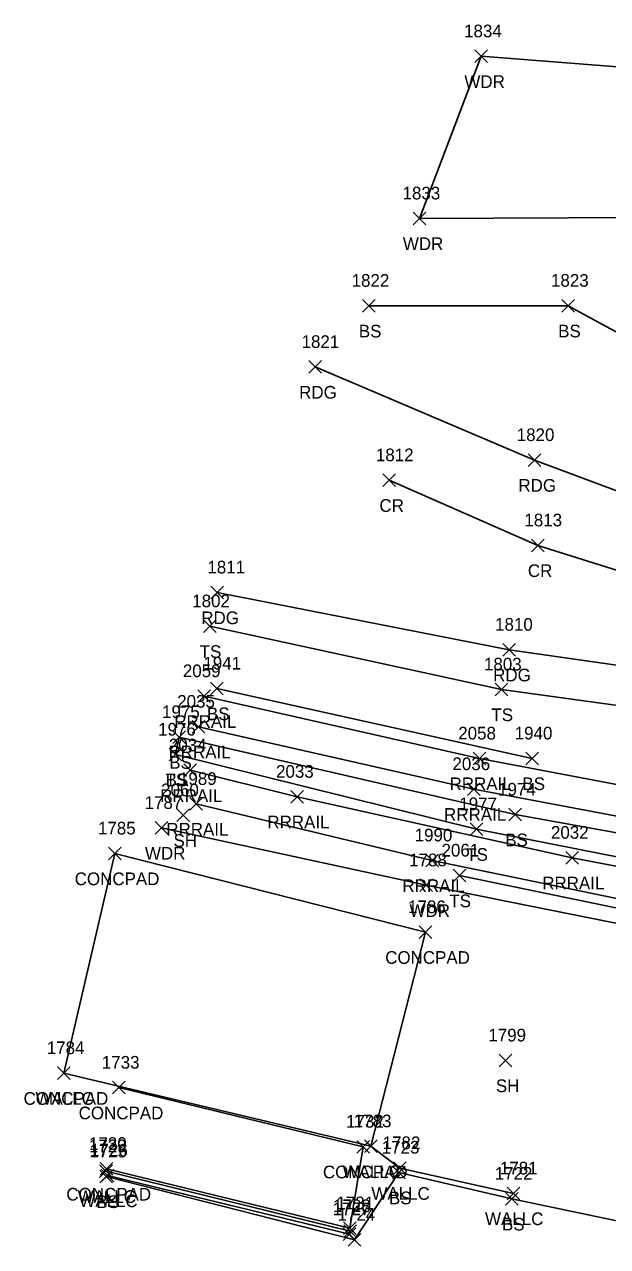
# Model space of a CAD drawing. Extents: x 1609623 to 1616187, y 756677 to 762826.
# Drawn here: x 1609785.1 to 1609877.2, y 761791.7 to 761984.7 of the extents above; entities that cross this region are included whole.
import ezdxf

# ---------------------------------------------------------------- set-up
doc = ezdxf.new("R2010")
doc.units = 0
for name, color, linetype in [('L_A', 7, 'Continuous'), ('L_I', 7, 'Continuous'), ('L_TIC', 7, 'Continuous'), ('LAWA', 7, 'Continuous'), ('LELB', 7, 'Continuous'), ('LS', 7, 'Continuous'), ('LW', 7, 'Continuous'), ('P_A', 7, 'Continuous'), ('P_I', 7, 'Continuous'), ('P_TIC', 7, 'Continuous'), ('PEU', 7, 'Continuous'), ('PRC', 7, 'Continuous'), ('R_A', 7, 'Continuous'), ('R_I', 7, 'Continuous'), ('R_TIC', 7, 'Continuous'), ('RR', 7, 'Continuous')]:
    doc.layers.add(name, color=color, linetype=linetype)

msp = doc.modelspace()

# ---------------------------------------------------------------- linework, layer by layer
at = {"layer": 'L_TIC'}
for points in [[(1609856.22, 761978.64), (1609858.22, 761980.64)], [(1609858.22, 761978.64), (1609856.22, 761980.64)], [(1609846.51, 761953.04), (1609848.51, 761955.04)], [(1609848.51, 761953.04), (1609846.51, 761955.04)], [(1609838.48, 761939.25), (1609840.48, 761941.25)], [(1609840.48, 761939.25), (1609838.48, 761941.25)], [(1609869.94, 761939.26), (1609871.94, 761941.26)], [(1609871.94, 761939.26), (1609869.94, 761941.26)], [(1609813.39, 761888.65), (1609815.39, 761890.65)], [(1609815.39, 761888.65), (1609813.39, 761890.65)], [(1609814.51, 761878.82), (1609816.51, 761880.82)], [(1609816.51, 761878.82), (1609814.51, 761880.82)], [(1609859.44, 761878.67), (1609861.44, 761880.67)], [(1609861.44, 761878.67), (1609859.44, 761880.67)], [(1609808.55, 761871.14), (1609810.55, 761873.14)], [(1609810.55, 761871.14), (1609808.55, 761873.14)], [(1609807.99, 761868.38), (1609809.99, 761870.38)], [(1609809.99, 761868.38), (1609807.99, 761870.38)], [(1609807.99, 761868.38), (1609809.99, 761870.38)], [(1609809.99, 761868.38), (1609807.99, 761870.38)], [(1609864.3, 761867.78), (1609866.3, 761869.78)], [(1609866.3, 761867.78), (1609864.3, 761869.78)], [(1609809.18, 761858.81), (1609811.18, 761860.81)], [(1609811.18, 761858.81), (1609809.18, 761860.81)], [(1609861.59, 761858.91), (1609863.59, 761860.91)], [(1609863.59, 761858.91), (1609861.59, 761860.91)], [(1609805.79, 761856.81), (1609807.79, 761858.81)], [(1609807.79, 761856.81), (1609805.79, 761858.81)], [(1609855.47, 761856.61), (1609857.47, 761858.61)], [(1609857.47, 761856.61), (1609855.47, 761858.61)], [(1609798.43, 761852.77), (1609800.43, 761854.77)], [(1609800.43, 761852.77), (1609798.43, 761854.77)], [(1609852.79, 761849.29), (1609854.79, 761851.29)], [(1609854.79, 761849.29), (1609852.79, 761851.29)], [(1609847.56, 761847.75), (1609849.56, 761849.75)], [(1609849.56, 761847.75), (1609847.56, 761849.75)], [(1609847.44, 761840.35), (1609849.44, 761842.35)], [(1609849.44, 761840.35), (1609847.44, 761842.35)], [(1609860.06, 761820.09), (1609862.06, 761822.09)], [(1609862.06, 761820.09), (1609860.06, 761822.09)], [(1609790.36, 761818.09), (1609792.36, 761820.09)], [(1609792.36, 761818.09), (1609790.36, 761820.09)], [(1609790.36, 761818.09), (1609792.36, 761820.09)], [(1609792.36, 761818.09), (1609790.36, 761820.09)], [(1609799.04, 761815.8), (1609801.04, 761817.8)], [(1609801.04, 761815.8), (1609799.04, 761817.8)], [(1609837.6, 761806.48), (1609839.6, 761808.48)], [(1609839.6, 761806.48), (1609837.6, 761808.48)], [(1609838.81, 761806.54), (1609840.81, 761808.54)], [(1609840.81, 761806.54), (1609838.81, 761808.54)], [(1609797.01, 761802.6), (1609799.01, 761804.6)], [(1609799.01, 761802.6), (1609797.01, 761804.6)], [(1609797.11, 761802.97), (1609799.11, 761804.97)], [(1609799.11, 761802.97), (1609797.11, 761804.97)], [(1609797.25, 761801.93), (1609799.25, 761803.93)], [(1609799.25, 761801.93), (1609797.25, 761803.93)], [(1609843.22, 761802.39), (1609845.22, 761804.39)], [(1609845.22, 761802.39), (1609843.22, 761804.39)], [(1609843.37, 761803.09), (1609845.37, 761805.09)], [(1609845.37, 761803.09), (1609843.37, 761805.09)], [(1609797.06, 761801.79), (1609799.06, 761803.79)], [(1609799.06, 761801.79), (1609797.06, 761803.79)], [(1609861.07, 761798.25), (1609863.07, 761800.25)], [(1609863.07, 761798.25), (1609861.07, 761800.25)], [(1609861.31, 761799.09), (1609863.31, 761801.09)], [(1609863.31, 761799.09), (1609861.31, 761801.09)], [(1609835.47, 761792.66), (1609837.47, 761794.66)], [(1609837.47, 761792.66), (1609835.47, 761794.66)], [(1609835.5, 761793.6), (1609837.5, 761795.6)], [(1609837.5, 761793.6), (1609835.5, 761795.6)], [(1609835.53, 761793.14), (1609837.53, 761795.14)], [(1609837.53, 761793.14), (1609835.53, 761795.14)], [(1609836.25, 761791.78), (1609838.25, 761793.78)], [(1609838.25, 761791.78), (1609836.25, 761793.78)]]:
    msp.add_lwpolyline(points, dxfattribs=at)
at = {"layer": 'LAWA'}
for points in [[(1609992.55, 761894.87), (1609962.95, 761897.21), (1609938.68, 761910.93), (1609916.35, 761928.31), (1609882.7, 761954.17), (1609847.51, 761954.04), (1609857.22, 761979.64), (1609886.78, 761977.35), (1609922.36, 761966.26), (1609954.51, 761960.04), (1609988.47, 761965.16), (1610020.72, 761955.11), (1610044.76, 761952.87), (1610075.11, 761949.08), (1610058.67, 761924.04), (1610036.86, 761909.08), (1610036.53, 761893.37)], [(1609806.79, 761857.81), (1609848.56, 761848.75), (1609891.34, 761840.19), (1609928.02, 761833.43), (1609972.06, 761826.11), (1610013.79, 761820.92), (1610040.32, 761817.48)]]:
    msp.add_lwpolyline(points, dxfattribs=at)
at = {"layer": 'LELB'}
for points in [[(1609839.48, 761940.25), (1609870.94, 761940.26), (1609906.81, 761920.76), (1609945.96, 761896.7), (1609970.64, 761889.41), (1609991.93, 761887.12)], [(1609814.39, 761889.65), (1609860.44, 761879.67), (1609901.72, 761873.96), (1609941.89, 761867.37), (1609985.68, 761863.36)], [(1609865.3, 761868.78), (1609815.51, 761879.82)], [(1610115.39, 761829.24), (1610080.33, 761831.82), (1610080.32, 761831.81), (1610067.84, 761833.23), (1610064.53, 761833.97), (1610060.63, 761833.83), (1610021.62, 761836.75), (1609981.24, 761840.8), (1609944.38, 761844.79), (1609904, 761852.46), (1609862.59, 761859.91), (1609809.55, 761872.14), (1609808.99, 761869.38)], [(1609808.99, 761869.38), (1609856.47, 761857.61), (1609895.17, 761849.99), (1609941.57, 761842.59), (1609980.54, 761837.23), (1610021.92, 761832.42), (1610061.45, 761828.82), (1610098.2, 761827.1), (1610138.02, 761826.61), (1610177.04, 761825.41), (1610216.04, 761826.47), (1610216.04, 761826.46)], [(1609853.79, 761850.29), (1609899.31, 761840.85), (1609947.61, 761833.03), (1609998.93, 761826.28), (1610045.2, 761821.51), (1610074.6, 761819.05), (1610109.29, 761817.31), (1610149.22, 761816.09), (1610195.79, 761816.27), (1610226.8, 761817.5)], [(1610012.12, 761778.1), (1610001.68, 761779.63), (1609985.32, 761782.03), (1609974.47, 761786.37), (1609949.24, 761789.75), (1609920.43, 761791.48), (1609895.19, 761792.3), (1609862.07, 761799.25), (1609844.22, 761803.39), (1609837.25, 761792.78), (1609798.06, 761802.79)]]:
    msp.add_lwpolyline(points, dxfattribs=at)
at = {"layer": 'LS'}
for points in [[(1609791.36, 761819.09), (1609799.43, 761853.77), (1609848.44, 761841.35)], [(1609848.44, 761841.35), (1609839.81, 761807.54)], [(1609798.11, 761803.97), (1609836.5, 761794.6), (1609838.6, 761807.48), (1609800.04, 761816.8)]]:
    msp.add_lwpolyline(points, dxfattribs=at)
at = {"layer": 'LW'}
for points in [[(1609862.31, 761800.09), (1609844.37, 761804.09), (1609839.81, 761807.54), (1609791.36, 761819.09)], [(1609798.25, 761802.93), (1609836.47, 761793.66), (1609836.53, 761794.14), (1609798.01, 761803.6)]]:
    msp.add_lwpolyline(points, dxfattribs=at)
at = {"layer": 'P_TIC'}
for points in [[(1609830.01, 761929.59), (1609832.01, 761931.59)], [(1609832.01, 761929.59), (1609830.01, 761931.59)], [(1609864.62, 761914.89), (1609866.62, 761916.89)], [(1609866.62, 761914.89), (1609864.62, 761916.89)], [(1609841.73, 761911.71), (1609843.73, 761913.71)], [(1609843.73, 761911.71), (1609841.73, 761913.71)], [(1609865.17, 761901.42), (1609867.17, 761903.42)], [(1609867.17, 761901.42), (1609865.17, 761903.42)], [(1609814.57, 761893.98), (1609816.57, 761895.98)], [(1609816.57, 761893.98), (1609814.57, 761895.98)], [(1609860.63, 761884.95), (1609862.63, 761886.95)], [(1609862.63, 761884.95), (1609860.63, 761886.95)]]:
    msp.add_lwpolyline(points, dxfattribs=at)
at = {"layer": 'PEU'}
for points in [[(1609989.23, 761882.63), (1609945.54, 761888.7), (1609908.08, 761900.05), (1609865.62, 761915.89), (1609831.01, 761930.59)], [(1609985.74, 761868.4), (1609943.57, 761871.43), (1609901.87, 761880.18), (1609861.63, 761885.95), (1609815.57, 761894.98)]]:
    msp.add_lwpolyline(points, dxfattribs=at)
at = {"layer": 'PRC'}
msp.add_lwpolyline([(1609842.73, 761912.71), (1609866.17, 761902.42), (1609906.28, 761889.83), (1609945.83, 761880.02), (1609988.73, 761875.53)], dxfattribs=at)
at = {"layer": 'R_TIC'}
for points in [[(1609812.49, 761877.61), (1609814.49, 761879.61)], [(1609814.49, 761877.61), (1609812.49, 761879.61)], [(1609811.59, 761872.79), (1609813.59, 761874.79)], [(1609813.59, 761872.79), (1609811.59, 761874.79)], [(1609855.95, 761867.77), (1609857.95, 761869.77)], [(1609857.95, 761867.77), (1609855.95, 761869.77)], [(1609810.27, 761865.9), (1609812.27, 761867.9)], [(1609812.27, 761865.9), (1609810.27, 761867.9)], [(1609827.18, 761861.73), (1609829.18, 761863.73)], [(1609829.18, 761861.73), (1609827.18, 761863.73)], [(1609855.08, 761862.93), (1609857.08, 761864.93)], [(1609857.08, 761862.93), (1609855.08, 761864.93)], [(1609811.23, 761860.59), (1609813.23, 761862.59)], [(1609813.23, 761860.59), (1609811.23, 761862.59)], [(1609870.57, 761852.1), (1609872.57, 761854.1)], [(1609872.57, 761852.1), (1609870.57, 761854.1)], [(1609848.51, 761851.68), (1609850.51, 761853.68)], [(1609850.51, 761851.68), (1609848.51, 761853.68)]]:
    msp.add_lwpolyline(points, dxfattribs=at)
at = {"layer": 'RR'}
for points in [[(1610920.34, 761877.5), (1610875.2, 761880.63), (1610823.88, 761880.35), (1610770.14, 761877.16), (1610718.25, 761872.56), (1610624.39, 761862.75), (1610528.95, 761852.85), (1610433.45, 761843.38), (1610390.08, 761839.1), (1610343.15, 761834.31), (1610326.86, 761832.49), (1610295.2, 761829.73), (1610250.28, 761826.15), (1610201.81, 761823.95), (1610155.3, 761823.62), (1610106.26, 761824.63), (1610057.65, 761827.02), (1610007.52, 761831.91), (1609961.32, 761837.48), (1609915.47, 761844.69), (1609871.57, 761853.1), (1609828.18, 761862.73), (1609811.27, 761866.9)], [(1610356.77, 761837.2), (1610311.16, 761837.59), (1610274.66, 761838.51), (1610226.22, 761838.28), (1610178.94, 761837.67), (1610131.97, 761838.32), (1610083.45, 761840.67), (1610036.86, 761844.06), (1609989.49, 761848.51), (1609944.78, 761853.81), (1609900.87, 761860.46), (1609856.95, 761868.77), (1609813.49, 761878.61)], [(1609812.23, 761861.59), (1609849.51, 761852.68), (1609889.11, 761844.53), (1609934.67, 761836.61), (1609980.82, 761829.97), (1610026.24, 761824.91), (1610071.82, 761821.22), (1610118.39, 761819.39), (1610165.38, 761818.61), (1610213.1, 761819.4), (1610261.76, 761821.96), (1610309.94, 761826.07), (1610356.6, 761830.72), (1610389.15, 761834), (1610434.7, 761838.51), (1610480.7, 761843.13), (1610575.97, 761852.51), (1610672.94, 761862.83), (1610719.08, 761867.65), (1610767.25, 761871.97), (1610815.87, 761875.05), (1610864.69, 761875.82), (1610894.81, 761874.78)], [(1609812.59, 761873.79), (1609856.08, 761863.93), (1609900.7, 761855.53), (1609944.64, 761848.95), (1609989.39, 761843.6), (1610036.39, 761839.13), (1610083.14, 761835.83), (1610131.98, 761833.39), (1610178.86, 761832.74), (1610226.26, 761833.42), (1610274.6, 761833.63)]]:
    msp.add_lwpolyline(points, dxfattribs=at)

# ---------------------------------------------------------------- texts
at = {"layer": 'L_A'}
for s, p in [('WDR', (1609854.58, 761974.64)), ('WDR', (1609844.87, 761949.04)), ('BS', (1609837.92, 761935.25)), ('BS', (1609869.38, 761935.26)), ('TS', (1609812.8, 761884.65)), ('BS', (1609813.95, 761874.82)), ('TS', (1609858.85, 761874.67)), ('BS', (1609807.99, 761867.14)), ('TS', (1609807.4, 761864.38)), ('BS', (1609807.43, 761864.38)), ('BS', (1609863.74, 761863.78)), ('SH', (1609808.67, 761854.81)), ('BS', (1609861.03, 761854.91)), ('WDR', (1609804.16, 761852.81)), ('TS', (1609854.88, 761852.61)), ('CONCPAD', (1609793.07, 761848.77)), ('TS', (1609852.2, 761845.29)), ('WDR', (1609845.92, 761843.75)), ('CONCPAD', (1609842.08, 761836.35)), ('SH', (1609859.55, 761816.09)), ('CONCPAD', (1609785, 761814.09)), ('WALLC', (1609786.89, 761814.09)), ('CONCPAD', (1609793.69, 761811.8)), ('CONCPAD', (1609832.25, 761802.48)), ('WALLC', (1609835.35, 761802.54)), ('CONCPAD', (1609791.75, 761798.97)), ('WALLC', (1609793.54, 761798.6)), ('WALLC', (1609793.79, 761797.93)), ('WALLC', (1609839.9, 761799.09)), ('BS', (1609842.67, 761798.39)), ('BS', (1609796.5, 761797.79)), ('WALLC', (1609857.84, 761795.09)), ('BS', (1609860.51, 761794.25))]:
    msp.add_text(s, height=2, dxfattribs=at).set_placement(p)
at = {"layer": 'L_I'}
for s, p in [('1834', (1609854.53, 761982.64)), ('1833', (1609844.82, 761957.04)), ('1822', (1609836.78, 761943.25)), ('1823', (1609868.25, 761943.26)), ('1802', (1609811.62, 761892.65)), ('1941', (1609813.38, 761882.82)), ('1803', (1609857.67, 761882.67)), ('1975', (1609806.86, 761875.14)), ('1976', (1609806.24, 761872.38)), ('1976', (1609806.24, 761872.38)), ('1940', (1609862.52, 761871.78)), ('2060', (1609806.71, 761862.81)), ('1974', (1609859.89, 761862.91)), ('1787', (1609804.1, 761860.81)), ('1977', (1609853.78, 761860.61)), ('1785', (1609796.74, 761856.77)), ('2061', (1609850.97, 761853.29)), ('1788', (1609845.86, 761851.75)), ('1786', (1609845.69, 761844.35)), ('1799', (1609858.36, 761824.09)), ('1784', (1609788.66, 761822.09)), ('1784', (1609788.66, 761822.09)), ('1733', (1609797.35, 761819.8)), ('1732', (1609835.91, 761810.48)), ('1783', (1609837.12, 761810.54)), ('1729', (1609795.31, 761806.6)), ('1730', (1609795.33, 761806.97)), ('1725', (1609795.37, 761805.79)), ('1726', (1609795.5, 761805.93)), ('1723', (1609841.53, 761806.39)), ('1782', (1609841.68, 761807.09)), ('1722', (1609859.37, 761802.25)), ('1781', (1609860.18, 761803.09)), ('1727', (1609833.78, 761796.66)), ('1728', (1609833.84, 761797.14)), ('1731', (1609834.38, 761797.6)), ('1724', (1609834.56, 761795.78))]:
    msp.add_text(s, height=2, dxfattribs=at).set_placement(p)
at = {"layer": 'P_A'}
for s, p in [('RDG', (1609828.5, 761925.59)), ('RDG', (1609863.11, 761910.89)), ('CR', (1609841.17, 761907.71)), ('CR', (1609864.6, 761897.42)), ('RDG', (1609813.05, 761889.98)), ('RDG', (1609859.12, 761880.95))]:
    msp.add_text(s, height=2, dxfattribs=at).set_placement(p)
at = {"layer": 'P_I'}
for s, p in [('1821', (1609828.88, 761933.59)), ('1820', (1609862.84, 761918.89)), ('1812', (1609840.61, 761915.71)), ('1813', (1609864.05, 761905.42)), ('1811', (1609814.01, 761897.98)), ('1810', (1609859.42, 761888.95))]:
    msp.add_text(s, height=2, dxfattribs=at).set_placement(p)
at = {"layer": 'R_A'}
for p in [(1609808.78, 761873.61), (1609807.88, 761868.79), (1609852.24, 761863.77), (1609806.56, 761861.9), (1609851.37, 761858.93), (1609807.53, 761856.59), (1609823.48, 761857.73), (1609844.8, 761847.68), (1609866.87, 761848.1)]:
    msp.add_text('RRRAIL', height=2, dxfattribs=at).set_placement(p)
at = {"layer": 'R_I'}
for s, p in [('2059', (1609810.14, 761881.61)), ('2035', (1609809.25, 761876.79)), ('2058', (1609853.61, 761871.77)), ('2034', (1609807.93, 761869.9)), ('2033', (1609824.85, 761865.73)), ('2036', (1609852.69, 761866.93)), ('1989', (1609809.53, 761864.59)), ('2032', (1609868.24, 761856.1)), ('1990', (1609846.73, 761855.68))]:
    msp.add_text(s, height=2, dxfattribs=at).set_placement(p)

doc.saveas('drawing.dxf')
